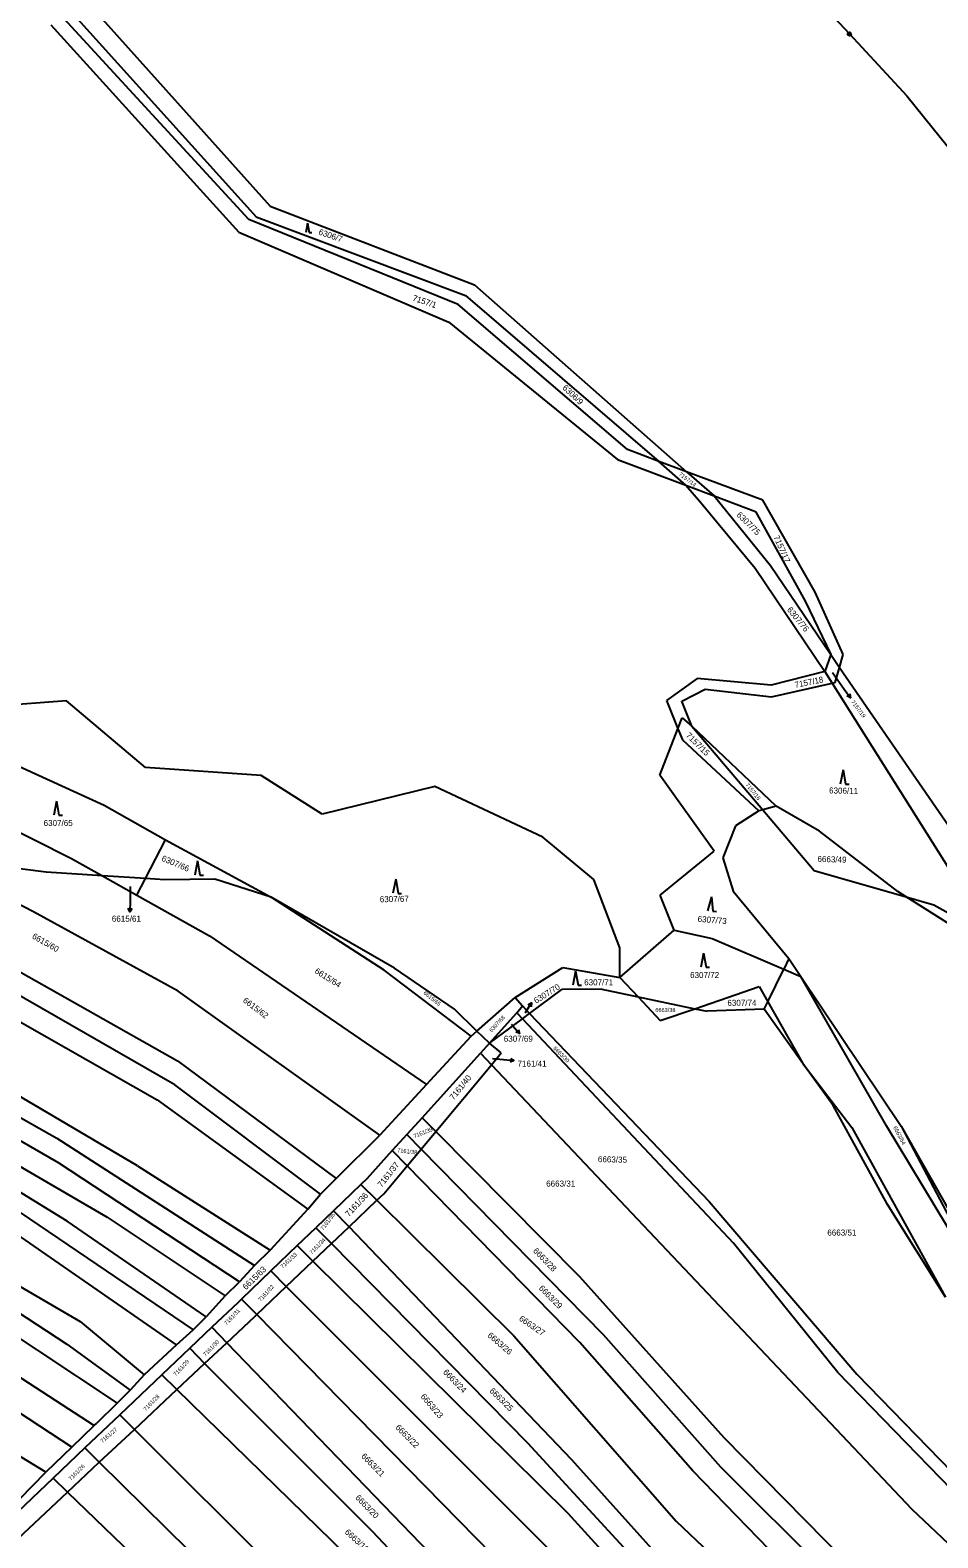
# Model space of a CAD drawing. Extents: x -593183 to -588034, y -1130415 to -1124994.
# Drawn here: x -588956.8 to -588700.2, y -1127298.5 to -1126872.5 of the extents above; entities that cross this region are included whole.
import ezdxf

# ---------------------------------------------------------------- set-up
doc = ezdxf.new("R2010")
doc.units = 0
for name, color, linetype in [('Vrstva 1', 7, 'Continuous'), ('Vrstva 13', 7, 'Continuous'), ('Vrstva 16', 7, 'Continuous'), ('Vrstva 18', 7, 'Continuous'), ('Vrstva 24', 7, 'Continuous'), ('Vrstva 25', 7, 'Continuous'), ('Vrstva 4', 7, 'Continuous')]:
    doc.layers.add(name, color=color, linetype=linetype)

msp = doc.modelspace()

# ---------------------------------------------------------------- linework, layer by layer
at = {"layer": 'Vrstva 1'}
for p, q in [((-588945.96, -1126858.64), (-588888.94, -1126922.17)), ((-588946.97, -1126865.39), (-588892.9, -1126925.26)), ((-588895, -1126926), (-588948.3, -1126868)), ((-588951, -1126871), (-588897.8, -1126929.5)), ((-588892.9, -1126925.26), (-588833.76, -1126947.44)), ((-588888.94, -1126922.17), (-588831.25, -1126944.43)), ((-588897.8, -1126929.5), (-588838.5, -1126955)), ((-588835.8, -1126950), (-588895, -1126926)), ((-588831.25, -1126944.43), (-588771.23, -1126997.25)), ((-588788, -1126991), (-588835.8, -1126950)), ((-588833.76, -1126947.44), (-588779.09, -1126994.32)), ((-588838.5, -1126955), (-588790.8, -1126993.8)), ((-588779.09, -1126994.32), (-588788, -1126991)), ((-588790.8, -1126993.8), (-588771.44, -1127001.06)), ((-588771.23, -1126997.25), (-588779.09, -1126994.32)), ((-588771.44, -1127001.06), (-588779.09, -1126994.32)), ((-588749.71, -1127005.27), (-588771.23, -1126997.25)), ((-588771.23, -1126997.25), (-588763.46, -1127004.05)), ((-588771.44, -1127001.06), (-588763.46, -1127004.05)), ((-588771.44, -1127001.06), (-588767.35, -1127005.88)), ((-588767.35, -1127005.88), (-588751.86, -1127024.51)), ((-588763.46, -1127004.05), (-588751.73, -1127008.44)), ((-588763.46, -1127004.05), (-588747.57, -1127023.7)), ((-588734.86, -1127031.29), (-588749.71, -1127005.27)), ((-588751.73, -1127008.44), (-588737.77, -1127033.77)), ((-588751.86, -1127024.51), (-588732.16, -1127053.69)), ((-588747.57, -1127023.7), (-588730.5, -1127048.92)), ((-588726.97, -1127048.87), (-588734.86, -1127031.29)), ((-588737.77, -1127033.77), (-588730.5, -1127048.92)), ((-588730.5, -1127048.92), (-588732.16, -1127053.69)), ((-588730.5, -1127048.92), (-588728.03, -1127052.51)), ((-588728.03, -1127052.51), (-588726.97, -1127048.87)), ((-588729.27, -1127056.76), (-588728.03, -1127052.51)), ((-588728.03, -1127052.51), (-588677.88, -1127125.33)), ((-588768.22, -1127055.71), (-588776.92, -1127061.87)), ((-588747.31, -1127057.51), (-588768.22, -1127055.71)), ((-588732.16, -1127053.69), (-588747.31, -1127057.51)), ((-588747.29, -1127060.87), (-588730.11, -1127056.95)), ((-588732.16, -1127053.69), (-588730.11, -1127056.95)), ((-588730.11, -1127056.95), (-588729.27, -1127056.76)), ((-588730.11, -1127056.95), (-588684.83, -1127128.91)), ((-588772.55, -1127062.1), (-588766, -1127058.69)), ((-588766, -1127058.69), (-588747.29, -1127060.87)), ((-588946.52, -1127061.93), (-588972.1, -1127063.91)), ((-588924.23, -1127080.82), (-588946.52, -1127061.93)), ((-588776.92, -1127061.87), (-588773.69, -1127069.88)), ((-588769.79, -1127069.16), (-588772.55, -1127062.1)), ((-588778.83, -1127083), (-588773.69, -1127069.88)), ((-588773.69, -1127069.88), (-588772.48, -1127066.78)), ((-588773.69, -1127069.88), (-588772.43, -1127073.02)), ((-588772.48, -1127066.78), (-588769.79, -1127069.16)), ((-588745.91, -1127091.75), (-588769.79, -1127069.16)), ((-588769.79, -1127069.16), (-588749.73, -1127092.76)), ((-588974.22, -1127073.94), (-588935.92, -1127091.47)), ((-588772.43, -1127073.02), (-588750.83, -1127093.05)), ((-588891.53, -1127083.07), (-588924.23, -1127080.82)), ((-588874.29, -1127093.96), (-588891.53, -1127083.07)), ((-588763.44, -1127104.45), (-588778.83, -1127083)), ((-588842.41, -1127086.18), (-588874.29, -1127093.96)), ((-588811.9, -1127100.54), (-588842.41, -1127086.18)), ((-588975.59, -1127091.2), (-588945.13, -1127106.51)), ((-588935.92, -1127091.47), (-588918.53, -1127101.22)), ((-588750.83, -1127093.05), (-588757.45, -1127097.32)), ((-588749.73, -1127092.76), (-588750.83, -1127093.05)), ((-588745.91, -1127091.75), (-588749.73, -1127092.76)), ((-588749.73, -1127092.76), (-588735.17, -1127109.88)), ((-588733.72, -1127098.79), (-588745.91, -1127091.75)), ((-588757.45, -1127097.32), (-588760.97, -1127106.33)), ((-588711.53, -1127115.84), (-588733.72, -1127098.79)), ((-588924.25, -1127112.19), (-588918.53, -1127101.22)), ((-588918.53, -1127101.22), (-588888.72, -1127117.49)), ((-588797.49, -1127112.42), (-588811.9, -1127100.54)), ((-588778.7, -1127116.89), (-588763.44, -1127104.45)), ((-588955.88, -1127121.56), (-588983.24, -1127107.48)), ((-588952.27, -1127110.38), (-588975.21, -1127107.51)), ((-588945.13, -1127106.51), (-588936.4, -1127111.4)), ((-588760.97, -1127106.33), (-588758.1, -1127115.73)), ((-588936.4, -1127111.4), (-588952.27, -1127110.38)), ((-588924.25, -1127112.19), (-588936.4, -1127111.4)), ((-588936.4, -1127111.4), (-588926.68, -1127116.86)), ((-588926.68, -1127116.86), (-588924.25, -1127112.19)), ((-588918.77, -1127112.54), (-588924.25, -1127112.19)), ((-588904.62, -1127112.41), (-588918.77, -1127112.54)), ((-588888.72, -1127117.49), (-588904.62, -1127112.41)), ((-588790.14, -1127131.78), (-588797.49, -1127112.42)), ((-588735.17, -1127109.88), (-588709.13, -1127117.37)), ((-588926.68, -1127116.86), (-588906.17, -1127128.37)), ((-588774.75, -1127126.78), (-588778.7, -1127116.89)), ((-588758.1, -1127115.73), (-588742.3, -1127134.83)), ((-588709.13, -1127117.37), (-588711.53, -1127115.84)), ((-588853.79, -1127137.53), (-588888.72, -1127117.49)), ((-588856.71, -1127138.1), (-588888.72, -1127117.49)), ((-588688.39, -1127130.52), (-588709.13, -1127117.37)), ((-588709.13, -1127117.37), (-588701.35, -1127119.6)), ((-588701.35, -1127119.6), (-588684.83, -1127128.91)), ((-588914.97, -1127144.01), (-588955.88, -1127121.56)), ((-588906.17, -1127128.37), (-588844.81, -1127170.42)), ((-588790.14, -1127140.12), (-588774.75, -1127126.78)), ((-588774.75, -1127126.78), (-588764.01, -1127129.13)), ((-588764.01, -1127129.13), (-588743.75, -1127137.78)), ((-588993.37, -1127133.61), (-588920.94, -1127174.69)), ((-588915.89, -1127170.44), (-588983.47, -1127131.78)), ((-588790.14, -1127140.12), (-588790.14, -1127131.78)), ((-588966, -1127135.03), (-588915.17, -1127163.69)), ((-588832.12, -1127156.76), (-588856.71, -1127138.1)), ((-588836.85, -1127149.07), (-588853.79, -1127137.53)), ((-588819.68, -1127145.77), (-588806.25, -1127137.29)), ((-588806.25, -1127137.29), (-588790.14, -1127140.12)), ((-588748.29, -1127147.01), (-588743.75, -1127137.78)), ((-588742.3, -1127134.83), (-588743.75, -1127137.78)), ((-588743.75, -1127137.78), (-588738.96, -1127139.83)), ((-588790.14, -1127140.12), (-588784.98, -1127145.63)), ((-588768.92, -1127148.98), (-588750.72, -1127142.73)), ((-588750.72, -1127142.73), (-588748.29, -1127147.01)), ((-588738.96, -1127139.83), (-588710.61, -1127182.16)), ((-588714.72, -1127182.07), (-588738.96, -1127139.83)), ((-588857.93, -1127184.69), (-588914.97, -1127144.01)), ((-588830.52, -1127155.27), (-588819.68, -1127145.77)), ((-588819.68, -1127145.77), (-588817.65, -1127148.17)), ((-588815.62, -1127150.3), (-588806.53, -1127143.56)), ((-588795.25, -1127143.49), (-588806.53, -1127143.56)), ((-588795.25, -1127143.49), (-588784.98, -1127145.63)), ((-588784.98, -1127145.63), (-588768.92, -1127148.98)), ((-588784.98, -1127145.63), (-588778.7, -1127152.34)), ((-588749.33, -1127149.13), (-588748.29, -1127147.01)), ((-588748.29, -1127147.01), (-588738.36, -1127164.45)), ((-589013.77, -1127149.15), (-588949.29, -1127185.56)), ((-588830.52, -1127155.27), (-588836.85, -1127149.07)), ((-588826.99, -1127158.72), (-588819.21, -1127150.15)), ((-588819.21, -1127150.15), (-588817.65, -1127148.17)), ((-588819.21, -1127150.15), (-588817.66, -1127151.8)), ((-588817.66, -1127151.8), (-588815.62, -1127150.3)), ((-588817.65, -1127148.17), (-588815.62, -1127150.3)), ((-588815.62, -1127150.3), (-588764.9, -1127203.48)), ((-588778.7, -1127152.34), (-588768.92, -1127148.98)), ((-588768.92, -1127148.98), (-588765.47, -1127149.7)), ((-588749.33, -1127149.13), (-588765.47, -1127149.7)), ((-588832.12, -1127156.76), (-588830.52, -1127155.27)), ((-588826.99, -1127158.72), (-588830.52, -1127155.27)), ((-588826.99, -1127158.72), (-588817.66, -1127151.8)), ((-588817.66, -1127151.8), (-588757.98, -1127215.21)), ((-588948.86, -1127192.49), (-589010.12, -1127157.34)), ((-588844.81, -1127170.42), (-588832.12, -1127156.76)), ((-588826.99, -1127158.72), (-588829.55, -1127161.55)), ((-588823.63, -1127161.45), (-588826.99, -1127158.72)), ((-589015.34, -1127161.4), (-588935.02, -1127207.84)), ((-588926.44, -1127193.41), (-588983.25, -1127160)), ((-588915.17, -1127163.69), (-588870.32, -1127196.98)), ((-588846.03, -1127179.77), (-588829.55, -1127161.55)), ((-588829.55, -1127161.55), (-588826.45, -1127164.82)), ((-588826.45, -1127164.82), (-588823.63, -1127161.45)), ((-588842.17, -1127183.66), (-588826.45, -1127164.82)), ((-588826.45, -1127164.82), (-588707.58, -1127290.38)), ((-588738.36, -1127164.45), (-588724.51, -1127182.54)), ((-588874.7, -1127201.36), (-588915.89, -1127170.44)), ((-588844.81, -1127170.42), (-588857.93, -1127184.69)), ((-588920.94, -1127174.69), (-588878.33, -1127205.59)), ((-588846.03, -1127179.77), (-588850.34, -1127184.53)), ((-588842.17, -1127183.66), (-588846.03, -1127179.77)), ((-588870.32, -1127196.98), (-588857.93, -1127184.69)), ((-588850.34, -1127184.53), (-588854.44, -1127189.07)), ((-588850.34, -1127184.53), (-588846.31, -1127188.62)), ((-588846.31, -1127188.62), (-588842.17, -1127183.66)), ((-588801.43, -1127224.75), (-588842.17, -1127183.66)), ((-588724.51, -1127182.54), (-588698.1, -1127230.5)), ((-588689.16, -1127224.54), (-588714.72, -1127182.07)), ((-588710.61, -1127182.16), (-588691.17, -1127216.38)), ((-588946.32, -1127208.99), (-588983.91, -1127186.09)), ((-588949.29, -1127185.56), (-588893.42, -1127221.53)), ((-588854.44, -1127189.07), (-588861.61, -1127197)), ((-588850.26, -1127193.35), (-588854.44, -1127189.07)), ((-588850.26, -1127193.35), (-588846.31, -1127188.62)), ((-588846.31, -1127188.62), (-588794.82, -1127240.99)), ((-588897.66, -1127226.19), (-588948.86, -1127192.49)), ((-588926.44, -1127193.41), (-588888.93, -1127217.18)), ((-588856.85, -1127201.25), (-588850.26, -1127193.35)), ((-588801.43, -1127243.27), (-588850.26, -1127193.35)), ((-588870.32, -1127196.98), (-588874.7, -1127201.36)), ((-588861.61, -1127197), (-588863.31, -1127198.63)), ((-588878.33, -1127205.59), (-588874.7, -1127201.36)), ((-588863.31, -1127198.63), (-588871.04, -1127206.04)), ((-588863.31, -1127198.63), (-588858.8, -1127203.1)), ((-588858.8, -1127203.1), (-588856.85, -1127201.25)), ((-589000.95, -1127203.58), (-588942.66, -1127237.32)), ((-588962.55, -1127204.61), (-588910.77, -1127239.74)), ((-588878.33, -1127205.59), (-588888.93, -1127217.18)), ((-588871.04, -1127206.04), (-588876.05, -1127210.85)), ((-588866.68, -1127210.59), (-588871.04, -1127206.04)), ((-588866.68, -1127210.59), (-588858.8, -1127203.1)), ((-588858.8, -1127203.1), (-588820.08, -1127241.41)), ((-588764.9, -1127203.48), (-588723.09, -1127252.19)), ((-588915.41, -1127243.94), (-588968.5, -1127207.25)), ((-588907.11, -1127236.06), (-588946.32, -1127208.99)), ((-588935.02, -1127207.84), (-588901.74, -1127230.13)), ((-588881.32, -1127215.91), (-588876.05, -1127210.85)), ((-588876.05, -1127210.85), (-588871.66, -1127215.32)), ((-588871.66, -1127215.32), (-588866.68, -1127210.59)), ((-588803.67, -1127276.41), (-588866.68, -1127210.59)), ((-588728.46, -1127251.78), (-588757.98, -1127215.21)), ((-588888.93, -1127217.18), (-588893.42, -1127221.53)), ((-588881.32, -1127215.91), (-588888.79, -1127223.08)), ((-588881.32, -1127215.91), (-588876.89, -1127220.29)), ((-588876.89, -1127220.29), (-588871.66, -1127215.32)), ((-588871.66, -1127215.32), (-588816.22, -1127271.66)), ((-588979.89, -1127221.88), (-588946.42, -1127243.73)), ((-588893.42, -1127221.53), (-588897.66, -1127226.19)), ((-588888.79, -1127223.08), (-588897.06, -1127231.01)), ((-588888.79, -1127223.08), (-588884.43, -1127227.44)), ((-588884.43, -1127227.44), (-588876.89, -1127220.29)), ((-588876.89, -1127220.29), (-588804.83, -1127291.49)), ((-588983.67, -1127226.33), (-588932.22, -1127260.45)), ((-588901.74, -1127230.13), (-588897.66, -1127226.19)), ((-588892.78, -1127235.38), (-588884.43, -1127227.44)), ((-588884.43, -1127227.44), (-588802.53, -1127309.33)), ((-588760.64, -1127270.24), (-588801.43, -1127224.75)), ((-588901.74, -1127230.13), (-588907.11, -1127236.06)), ((-588898.03, -1127231.94), (-588905.43, -1127238.97)), ((-588897.06, -1127231.01), (-588898.03, -1127231.94)), ((-588892.78, -1127235.38), (-588897.06, -1127231.01)), ((-588987.13, -1127235.32), (-588938.7, -1127266.78)), ((-588910.77, -1127239.74), (-588907.11, -1127236.06)), ((-588901.26, -1127243.34), (-588893.35, -1127235.92)), ((-588893.35, -1127235.92), (-588892.78, -1127235.38)), ((-588803.55, -1127326.23), (-588892.78, -1127235.38)), ((-588942.66, -1127237.32), (-588924.59, -1127252.42)), ((-588915.41, -1127243.94), (-588910.77, -1127239.74)), ((-588905.43, -1127238.97), (-588911.65, -1127244.88)), ((-588905.43, -1127238.97), (-588901.26, -1127243.34)), ((-588945.04, -1127272.88), (-588992.62, -1127241.69)), ((-588946.42, -1127243.73), (-588928.55, -1127256.8)), ((-588915.41, -1127243.94), (-588924.59, -1127252.42)), ((-588911.65, -1127244.88), (-588919.6, -1127252.43)), ((-588911.65, -1127244.88), (-588907.58, -1127249.26)), ((-588907.58, -1127249.26), (-588901.26, -1127243.34)), ((-588901.26, -1127243.34), (-588782.02, -1127366.8)), ((-588820.08, -1127241.41), (-588774.2, -1127293.79)), ((-588769.53, -1127279.52), (-588801.43, -1127243.27)), ((-588794.82, -1127240.99), (-588761.62, -1127278.44)), ((-588915.4, -1127256.6), (-588907.58, -1127249.26)), ((-588907.58, -1127249.26), (-588860.08, -1127296.73)), ((-588952.38, -1127279.95), (-588997.18, -1127252.53)), ((-588919.6, -1127252.43), (-588931.49, -1127263.72)), ((-588924.59, -1127252.42), (-588928.55, -1127256.8)), ((-588915.4, -1127256.6), (-588919.6, -1127252.43)), ((-588696.3, -1127284.89), (-588728.46, -1127251.78)), ((-588723.09, -1127252.19), (-588692.93, -1127283.21)), ((-588932.22, -1127260.45), (-588928.55, -1127256.8)), ((-588927.33, -1127267.87), (-588915.4, -1127256.6)), ((-588867.38, -1127303.36), (-588915.4, -1127256.6)), ((-588932.22, -1127260.45), (-588938.01, -1127266.11)), ((-588931.49, -1127263.72), (-588941.34, -1127273.07)), ((-588938.7, -1127266.78), (-588938.01, -1127266.11)), ((-588931.49, -1127263.72), (-588927.33, -1127267.87)), ((-588945.04, -1127272.88), (-588938.7, -1127266.78)), ((-588937.29, -1127277.13), (-588927.33, -1127267.87)), ((-588927.33, -1127267.87), (-588838.53, -1127356.25)), ((-588726.36, -1127305.06), (-588760.64, -1127270.24)), ((-588945.04, -1127272.88), (-588952.38, -1127279.95)), ((-588941.34, -1127273.07), (-588950.36, -1127281.63)), ((-588941.34, -1127273.07), (-588937.29, -1127277.13)), ((-588816.22, -1127271.66), (-588773.87, -1127317.53)), ((-588946.28, -1127285.56), (-588937.29, -1127277.13)), ((-588937.29, -1127277.13), (-588857.66, -1127355.43)), ((-588773.44, -1127310.04), (-588803.67, -1127276.41)), ((-588761.62, -1127278.44), (-588713.4, -1127326.52)), ((-588950.36, -1127281.63), (-588974.46, -1127304.51)), ((-588959.87, -1127287.55), (-588952.38, -1127279.95)), ((-588950.36, -1127281.63), (-588946.28, -1127285.56)), ((-588733.39, -1127316.67), (-588769.53, -1127279.52)), ((-588970.6, -1127308.37), (-588946.28, -1127285.56)), ((-588946.28, -1127285.56), (-588873.9, -1127355.13)), ((-588804.83, -1127291.49), (-588761.4, -1127339.24)), ((-588707.58, -1127290.38), (-588634.08, -1127359.81)), ((-588774.2, -1127293.79), (-588714.65, -1127350.21)), ((-588796.84, -1127363.33), (-588860.08, -1127296.73))]:
    msp.add_line(p, q, dxfattribs=at)
at = {"layer": 'Vrstva 13'}
for p, q in [((-588749, -1126848), (-588725.23, -1126873.55)), ((-588725.23, -1126873.55), (-588709, -1126891)), ((-588709, -1126891), (-588685.43, -1126920.3))]:
    msp.add_line(p, q, dxfattribs=at)
at = {"layer": 'Vrstva 16'}
for p, q in [((-588730.03, -1127053.99), (-588726.69, -1127058.68)), ((-588928.52, -1127114.47), (-588928.58, -1127118.6)), ((-588816.9, -1127150.17), (-588816.7, -1127149.86)), ((-588820.79, -1127153.31), (-588820.46, -1127153.68)), ((-588826.1, -1127163.08), (-588823.04, -1127163.35))]:
    msp.add_line(p, q, dxfattribs=at)
at = {"layer": 'Vrstva 24'}
for radius in [0.5, 0.0327]:
    msp.add_circle((-588725.23, -1126873.55), radius, dxfattribs=at)
at = {"layer": 'Vrstva 25'}
for p, q in [((-588878.4, -1126926.96), (-588878.9, -1126929.64)), ((-588878.4, -1126926.96), (-588877.91, -1126929.64)), ((-588877.91, -1126929.64), (-588877.24, -1126929.64)), ((-588726.69, -1127058.68), (-588724.95, -1127061.12)), ((-588726.98, -1127081.5), (-588727.79, -1127085.48)), ((-588726.98, -1127081.5), (-588726.33, -1127085.51)), ((-588726.33, -1127085.51), (-588725.33, -1127085.54)), ((-588949.42, -1127090.3), (-588950.16, -1127094.3)), ((-588949.42, -1127090.3), (-588948.69, -1127094.3)), ((-588948.69, -1127094.3), (-588947.69, -1127094.3)), ((-588909.56, -1127107.21), (-588910.3, -1127111.21)), ((-588909.56, -1127107.21), (-588908.83, -1127111.21)), ((-588908.83, -1127111.21), (-588907.83, -1127111.21)), ((-588853.44, -1127112.35), (-588854.27, -1127116.33)), ((-588853.44, -1127112.35), (-588852.81, -1127116.37)), ((-588852.81, -1127116.37), (-588851.81, -1127116.39)), ((-588928.58, -1127118.6), (-588928.62, -1127121.6)), ((-588764.25, -1127117.36), (-588765.3, -1127121.28)), ((-588764.25, -1127117.36), (-588763.84, -1127121.4)), ((-588763.84, -1127121.4), (-588762.84, -1127121.48)), ((-588766.46, -1127133.27), (-588767.2, -1127137.27)), ((-588766.46, -1127133.27), (-588765.73, -1127137.27)), ((-588802.67, -1127138.35), (-588803.41, -1127142.35)), ((-588802.67, -1127138.35), (-588801.94, -1127142.35)), ((-588765.73, -1127137.27), (-588764.73, -1127137.27)), ((-588801.94, -1127142.35), (-588800.94, -1127142.35)), ((-588816.7, -1127149.86), (-588815.07, -1127147.34)), ((-588820.46, -1127153.68), (-588818.47, -1127155.93)), ((-588823.04, -1127163.35), (-588820.05, -1127163.62))]:
    msp.add_line(p, q, dxfattribs=at)
for points in [[(-588725.12, -1127060.02), (-588724.95, -1127061.12), (-588725.94, -1127060.6)], [(-588928.11, -1127120.61), (-588928.62, -1127121.6), (-588929.11, -1127120.59)], [(-588816.03, -1127147.91), (-588815.07, -1127147.34), (-588815.19, -1127148.45)], [(-588818.76, -1127154.85), (-588818.47, -1127155.93), (-588819.51, -1127155.51)], [(-588821, -1127163.03), (-588820.05, -1127163.62), (-588821.09, -1127164.03)]]:
    msp.add_lwpolyline(points, dxfattribs=at)
at = {"layer": 'Vrstva 4'}
for p, q in [((-588742.3, -1127134.83), (-588738.96, -1127139.83)), ((-588738.36, -1127164.45), (-588749.33, -1127149.13)), ((-588729.83, -1127176.36), (-588738.36, -1127164.45)), ((-588714.49, -1127204.25), (-588729.83, -1127176.36)), ((-588710.61, -1127182.16), (-588688.6, -1127223.98)), ((-588698.1, -1127230.5), (-588714.49, -1127204.25))]:
    msp.add_line(p, q, dxfattribs=at)

# ---------------------------------------------------------------- texts
at = {"layer": 'Vrstva 16'}
for s, height, rotation, p in [('7157/19', 1.14, 307.1515, (-588724.85, -1127062.33)), ('6307/70', 1.7, 32.1787, (-588813.8, -1127147.62))]:
    msp.add_text(s, height=height, rotation=rotation, dxfattribs=at).set_placement(p)
for s, p in [('6615/61', (-588933.73, -1127124.38)), ('6307/69', (-588822.93, -1127158.3)), ('7161/41', (-588819.05, -1127165.32))]:
    msp.add_text(s, height=1.7, dxfattribs=at).set_placement(p)
at = {"layer": 'Vrstva 18'}
for s, height, rotation, p in [('6306/7', 1.7, 341.1166, (-588875.45, -1126930.16)), ('7157/1', 1.7, 341.5777, (-588848.88, -1126948.84)), ('6306/9', 1.7, 316.6313, (-588806.49, -1126973.71)), ('7157/14', 1.14, 322.6844, (-588773.58, -1126998.15)), ('6307/75', 1.7, 315.4748, (-588757.26, -1127009.58)), ('7157/17', 1.7, 293.6333, (-588746.72, -1127015.67)), ('6307/76', 1.7, 309.1968, (-588742.98, -1127036.29)), ('7157/18', 1.7, 11.503, (-588740.51, -1127058.35)), ('7157/15', 1.7, 315.4542, (-588771.6, -1127071.92)), ('7157/16', 1.14, 309.0518, (-588754.68, -1127085.75)), ('6306/11', 1.7, 358.828, (-588730.98, -1127088.13)), ('6307/66', 1.7, 337.1306, (-588919.84, -1127107.11)), ('6663/49', 1.7, 358.2147, (-588734.27, -1127107.48)), ('6307/67', 1.7, 1.0255, (-588857.97, -1127118.9)), ('6307/73', 1.7, 355.3418, (-588768.17, -1127124.41)), ('6615/60', 1.7, 330.1537, (-588956.46, -1127128.98)), ('6615/64', 1.7, 327.7364, (-588876.57, -1127138.76)), ('6615/62', 1.7, 323.1234, (-588896.85, -1127146.97)), ('6615/65', 1.14, 321.6186, (-588845.77, -1127144.73)), ('6307/68', 1.14, 47.3488, (-588826.35, -1127155.7)), ('6663/30', 1.14, 314.5563, (-588809.04, -1127160.26)), ('7161/40', 1.7, 50.86, (-588837.13, -1127174.93)), ('7161/39', 1.14, 21.5226, (-588848.2, -1127185.57)), ('6663/54', 1.14, 297.2331, (-588712.87, -1127182.5)), ('7161/38', 1.14, 353.1159, (-588853.11, -1127189.51)), ('7161/37', 1.7, 51.7316, (-588857.46, -1127199.59)), ('6663/35', 1.7, 358.6168, (-588796.33, -1127192.31)), ('7161/36', 1.7, 47.1787, (-588866.71, -1127207.9)), ('7161/35', 1.14, 53.0491, (-588873.97, -1127211.76)), ('7161/34', 1.14, 45, (-588877.21, -1127218.46)), ('7161/33', 1.14, 42.7955, (-588885.43, -1127222.46)), ('6663/28', 1.7, 314.2674, (-588814.78, -1127217.54)), ('6615/63', 1.7, 44.0988, (-588895.81, -1127228.54)), ('7161/32', 1.14, 47.3648, (-588891.66, -1127231.84)), ('6663/29', 1.7, 315.0278, (-588813.17, -1127228.12)), ('7161/31', 1.14, 46.4239, (-588901.31, -1127238.5)), ('6663/27', 1.7, 325.5351, (-588818.78, -1127236.9)), ('6663/26', 1.7, 319.198, (-588827.67, -1127241.52)), ('7161/30', 1.14, 45.8568, (-588907.26, -1127247.3)), ('7161/29', 1.14, 46.6333, (-588915.66, -1127252.9)), ('6663/24', 1.7, 314.2011, (-588840.23, -1127251.81)), ('6663/25', 1.7, 315.6237, (-588827.11, -1127257.12)), ('7161/28', 1.14, 45.7326, (-588924.11, -1127262.72)), ('6663/23', 1.7, 310.641, (-588846.56, -1127258.65)), ('7161/27', 1.14, 40.455, (-588936.4, -1127271.77)), ('6663/22', 1.7, 315, (-588853.7, -1127267.45)), ('6663/21', 1.7, 314.5603, (-588863.37, -1127275.56)), ('7161/26', 1.14, 45, (-588945.3, -1127282.41)), ('6663/20', 1.7, 314.4619, (-588865.04, -1127287.3)), ('6663/19', 1.7, 317.3406, (-588868.03, -1127297.07))]:
    msp.add_text(s, height=height, rotation=rotation, dxfattribs=at).set_placement(p)
for s, height, p in [('7157/19', 0.1, (-588730.03, -1127053.99)), ('6307/65', 1.7, (-588953.02, -1127097.34)), ('6615/61', 0.1, (-588928.52, -1127114.47)), ('6307/72', 1.7, (-588770.26, -1127140.31)), ('6307/71', 1.7, (-588800.21, -1127142.36)), ('6307/74', 1.7, (-588759.71, -1127148.16)), ('6307/70', 0.1, (-588816.9, -1127150.17)), ('6663/38', 1.14, (-588780.09, -1127149.92)), ('6307/69', 0.1, (-588820.79, -1127153.31)), ('7161/41', 0.1, (-588826.1, -1127163.08)), ('6663/31', 1.7, (-588810.95, -1127199.23)), ('6663/51', 1.7, (-588731.46, -1127213.07))]:
    msp.add_text(s, height=height, dxfattribs=at).set_placement(p)

doc.saveas('drawing.dxf')
